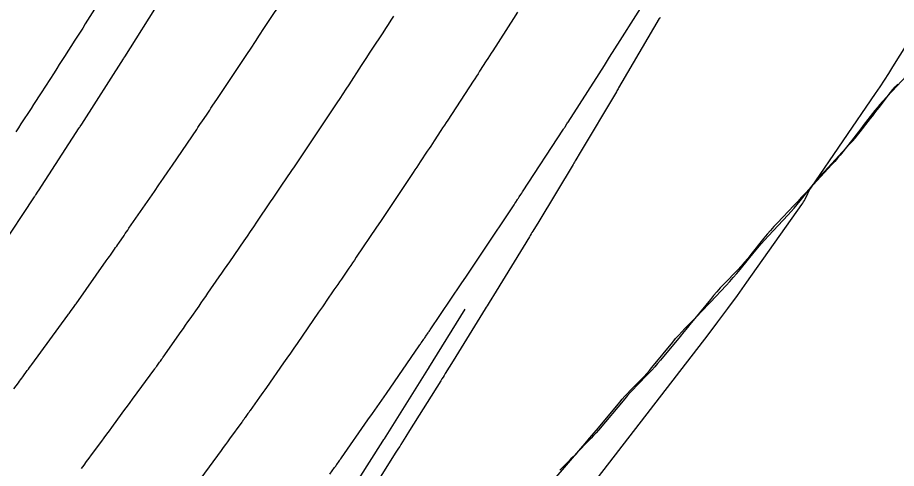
# Model space of a CAD drawing. Extents: x 1005228 to 1008882, y 1883389 to 1885754.
# Drawn here: x 1008294.8 to 1008346.5, y 1884796.3 to 1884822.7 of the extents above; entities that cross this region are included whole.
import ezdxf

# ---------------------------------------------------------------- set-up
doc = ezdxf.new("R2010")
doc.units = 0
for name, color, linetype in [('ATDIMS', 7, 'Continuous'), ('C-ANNO-NOTE', 7, 'Continuous'), ('TSOBSTACLE', 7, 'Continuous')]:
    doc.layers.add(name, color=color, linetype=linetype)

msp = doc.modelspace()

# ---------------------------------------------------------------- linework, layer by layer
at = {"layer": 'ATDIMS'}
msp.add_lwpolyline([(1008294.589, 1884800.938), (1008294.849, 1884801.288), (1008294.914, 1884801.376), (1008294.978, 1884801.463), (1008295.043, 1884801.551), (1008295.107, 1884801.639), (1008295.375, 1884802.005), (1008295.44, 1884802.096), (1008295.506, 1884802.186), (1008295.573, 1884802.276), (1008295.639, 1884802.366), (1008297.76, 1884805.261), (1008297.799, 1884805.315), (1008297.839, 1884805.369), (1008297.878, 1884805.423), (1008297.918, 1884805.478), (1008298.135, 1884805.776), (1008298.173, 1884805.83), (1008298.212, 1884805.883), (1008298.231, 1884805.91), (1008298.25, 1884805.937), (1008300.015, 1884808.445), (1008300.077, 1884808.533), (1008300.138, 1884808.62), (1008300.2, 1884808.708), (1008300.261, 1884808.796), (1008300.507, 1884809.147), (1008300.569, 1884809.234), (1008300.63, 1884809.322), (1008300.691, 1884809.41), (1008300.752, 1884809.498), (1008301.062, 1884809.948), (1008301.134, 1884810.052), (1008301.206, 1884810.157), (1008301.278, 1884810.261), (1008301.35, 1884810.365), (1008302.849, 1884812.532), (1008303.115, 1884812.918), (1008303.381, 1884813.304), (1008303.645, 1884813.691), (1008303.909, 1884814.078), (1008305.336, 1884816.177), (1008305.413, 1884816.29), (1008305.489, 1884816.403), (1008305.566, 1884816.516), (1008305.643, 1884816.629), (1008305.949, 1884817.08), (1008306.025, 1884817.193), (1008306.101, 1884817.307), (1008306.177, 1884817.42), (1008306.253, 1884817.534), (1008306.564, 1884818.001), (1008306.641, 1884818.116), (1008306.718, 1884818.232), (1008306.795, 1884818.348), (1008306.872, 1884818.463), (1008308.28, 1884820.572), (1008308.533, 1884820.953), (1008308.786, 1884821.334), (1008309.038, 1884821.716), (1008309.29, 1884822.099), (1008310.634, 1884824.149)], dxfattribs=at)
at = {"layer": 'C-ANNO-NOTE'}
msp.add_lwpolyline([(1008316.264, 1884779.336), (1008335.408, 1884804.113), (1008335.993, 1884804.877), (1008336.569, 1884805.646), (1008337.137, 1884806.422), (1008337.698, 1884807.204), (1008340.932, 1884811.761), (1008340.983, 1884811.837), (1008341.031, 1884811.914), (1008341.075, 1884811.993), (1008341.116, 1884812.074), (1008341.273, 1884812.403), (1008341.314, 1884812.485), (1008341.358, 1884812.564), (1008341.405, 1884812.642), (1008341.455, 1884812.718), (1008345.267, 1884818.288), (1008345.528, 1884818.673), (1008345.785, 1884819.061), (1008346.038, 1884819.452), (1008346.286, 1884819.845), (1008347.479, 1884821.756)], dxfattribs=at)
at = {"layer": 'TSOBSTACLE'}
for points in [[(1008313.169, 1884795.923), (1008313.443, 1884796.302), (1008313.478, 1884796.349), (1008313.512, 1884796.397), (1008313.546, 1884796.445), (1008313.58, 1884796.493), (1008313.715, 1884796.684), (1008313.748, 1884796.732), (1008313.782, 1884796.78), (1008313.816, 1884796.828), (1008313.849, 1884796.876), (1008315.411, 1884799.104), (1008315.682, 1884799.491), (1008315.952, 1884799.879), (1008316.222, 1884800.267), (1008316.491, 1884800.657), (1008318.428, 1884803.466), (1008318.461, 1884803.514), (1008318.494, 1884803.561), (1008318.526, 1884803.608), (1008318.559, 1884803.655), (1008318.691, 1884803.846), (1008318.723, 1884803.893), (1008318.755, 1884803.939), (1008318.787, 1884803.986), (1008318.818, 1884804.032), (1008318.945, 1884804.218), (1008318.977, 1884804.265), (1008319.008, 1884804.311), (1008319.04, 1884804.358), (1008319.071, 1884804.405), (1008320.895, 1884807.095), (1008321.209, 1884807.56), (1008321.521, 1884808.024), (1008321.833, 1884808.49), (1008322.144, 1884808.956), (1008324.003, 1884811.749), (1008324.054, 1884811.825), (1008324.105, 1884811.902), (1008324.208, 1884812.056), (1008324.233, 1884812.093), (1008324.258, 1884812.131), (1008324.282, 1884812.169), (1008324.307, 1884812.206), (1008324.406, 1884812.357), (1008324.456, 1884812.433), (1008324.505, 1884812.508), (1008326.915, 1884816.194), (1008326.936, 1884816.228), (1008326.958, 1884816.262), (1008326.98, 1884816.295), (1008327.002, 1884816.329), (1008327.11, 1884816.497), (1008327.153, 1884816.565), (1008327.175, 1884816.598), (1008329.002, 1884819.444), (1008329.313, 1884819.929), (1008329.623, 1884820.416), (1008329.932, 1884820.903), (1008330.24, 1884821.391), (1008332.09, 1884824.325)], [(1008293.772, 1884809.162), (1008295.793, 1884812.221), (1008295.812, 1884812.25), (1008295.832, 1884812.28), (1008295.851, 1884812.309), (1008295.87, 1884812.339), (1008296.005, 1884812.545), (1008296.024, 1884812.575), (1008298.43, 1884816.267), (1008298.454, 1884816.305), (1008298.479, 1884816.342), (1008298.575, 1884816.493), (1008301.039, 1884820.33), (1008301.055, 1884820.356), (1008301.104, 1884820.433), (1008303.211, 1884823.764)], [(1008299.463, 1884823.448), (1008298.783, 1884822.374), (1008298.631, 1884822.134), (1008298.479, 1884821.895), (1008298.326, 1884821.656), (1008298.173, 1884821.417), (1008297.56, 1884820.462), (1008297.407, 1884820.224), (1008297.254, 1884819.985), (1008297.101, 1884819.746), (1008296.947, 1884819.508), (1008296.186, 1884818.323), (1008296.039, 1884818.094), (1008295.892, 1884817.866), (1008295.744, 1884817.637), (1008295.595, 1884817.409), (1008295.001, 1884816.498), (1008294.853, 1884816.27), (1008294.704, 1884816.042)], [(1008298.563, 1884796.257), (1008298.712, 1884796.457), (1008298.861, 1884796.657), (1008299.01, 1884796.858), (1008299.159, 1884797.058), (1008299.755, 1884797.861), (1008299.904, 1884798.061), (1008300.053, 1884798.262), (1008300.2, 1884798.464), (1008300.348, 1884798.665), (1008300.961, 1884799.505), (1008301.112, 1884799.713), (1008301.264, 1884799.92), (1008301.415, 1884800.127), (1008301.567, 1884800.334), (1008302.874, 1884802.117), (1008302.902, 1884802.156), (1008302.93, 1884802.194), (1008302.958, 1884802.233), (1008302.987, 1884802.272), (1008303.113, 1884802.446), (1008303.155, 1884802.504), (1008303.198, 1884802.563), (1008303.283, 1884802.68), (1008303.304, 1884802.71), (1008303.325, 1884802.739), (1008303.346, 1884802.768), (1008303.367, 1884802.798), (1008304.423, 1884804.299), (1008304.554, 1884804.486), (1008304.686, 1884804.674), (1008304.818, 1884804.861), (1008304.949, 1884805.049), (1008305.475, 1884805.799), (1008305.607, 1884805.987), (1008305.738, 1884806.175), (1008305.868, 1884806.363), (1008305.998, 1884806.551), (1008306.661, 1884807.512), (1008306.815, 1884807.735), (1008306.969, 1884807.958), (1008307.123, 1884808.181), (1008307.277, 1884808.404), (1008308.13, 1884809.637), (1008308.318, 1884809.909), (1008308.506, 1884810.182), (1008308.692, 1884810.456), (1008308.879, 1884810.729), (1008309.683, 1884811.913), (1008309.84, 1884812.143), (1008309.996, 1884812.372), (1008310.152, 1884812.602), (1008310.307, 1884812.832), (1008310.931, 1884813.752), (1008311.086, 1884813.982), (1008311.241, 1884814.213), (1008311.396, 1884814.443), (1008311.55, 1884814.674), (1008312.183, 1884815.625), (1008312.34, 1884815.861), (1008312.497, 1884816.096), (1008312.654, 1884816.332), (1008312.811, 1884816.567), (1008313.589, 1884817.733), (1008313.766, 1884818), (1008313.943, 1884818.267), (1008314.12, 1884818.534), (1008314.296, 1884818.801), (1008315.032, 1884819.925), (1008315.19, 1884820.166), (1008315.349, 1884820.408), (1008315.507, 1884820.65), (1008315.665, 1884820.892), (1008316.297, 1884821.859), (1008316.455, 1884822.101), (1008316.612, 1884822.343), (1008316.769, 1884822.585), (1008316.926, 1884822.828)], [(1008324.201, 1884823.062), (1008323.966, 1884822.695), (1008322.747, 1884820.796), (1008322.651, 1884820.646), (1008322.555, 1884820.497), (1008322.459, 1884820.347), (1008322.363, 1884820.198), (1008321.978, 1884819.601), (1008321.882, 1884819.451), (1008321.785, 1884819.302), (1008321.688, 1884819.153), (1008321.591, 1884819.004), (1008320.102, 1884816.726), (1008320.002, 1884816.573), (1008319.902, 1884816.42), (1008319.802, 1884816.268), (1008319.702, 1884816.115), (1008319.301, 1884815.504), (1008319.201, 1884815.351), (1008319.1, 1884815.199), (1008319, 1884815.047), (1008318.898, 1884814.894), (1008318.482, 1884814.27), (1008318.378, 1884814.115), (1008318.275, 1884813.961), (1008318.172, 1884813.806), (1008318.069, 1884813.651), (1008316.847, 1884811.815), (1008316.615, 1884811.467), (1008316.381, 1884811.119), (1008316.147, 1884810.771), (1008315.913, 1884810.424), (1008314.719, 1884808.663), (1008314.611, 1884808.502), (1008314.502, 1884808.342), (1008314.393, 1884808.182), (1008314.284, 1884808.021), (1008313.849, 1884807.381), (1008313.74, 1884807.221), (1008313.63, 1884807.061), (1008313.52, 1884806.901), (1008313.41, 1884806.742), (1008312.956, 1884806.085), (1008312.844, 1884805.922), (1008312.731, 1884805.759), (1008312.619, 1884805.597), (1008312.507, 1884805.434), (1008311.245, 1884803.604), (1008311.045, 1884803.315), (1008310.845, 1884803.027), (1008310.644, 1884802.739), (1008310.443, 1884802.451), (1008309.438, 1884801.017), (1008309.336, 1884800.872), (1008309.234, 1884800.727), (1008309.132, 1884800.582), (1008309.03, 1884800.437), (1008308.483, 1884799.659), (1008308.451, 1884799.614), (1008308.418, 1884799.568), (1008308.386, 1884799.523), (1008308.353, 1884799.477), (1008308.19, 1884799.252), (1008308.157, 1884799.206), (1008308.123, 1884799.159), (1008308.055, 1884799.066), (1008308.021, 1884799.02), (1008307.988, 1884798.973), (1008307.271, 1884797.996), (1008307.146, 1884797.825), (1008307.021, 1884797.654), (1008306.896, 1884797.483), (1008306.771, 1884797.312), (1008305.589, 1884795.692)], [(1008332.589, 1884822.76), (1008332.566, 1884822.721), (1008332.544, 1884822.683), (1008330.344, 1884818.943), (1008330.149, 1884818.613), (1008330.117, 1884818.558), (1008330.085, 1884818.503), (1008330.052, 1884818.448), (1008330.019, 1884818.393), (1008327.886, 1884814.812), (1008327.639, 1884814.398), (1008327.598, 1884814.329), (1008327.557, 1884814.26), (1008327.515, 1884814.191), (1008327.474, 1884814.122), (1008325.449, 1884810.77), (1008325.103, 1884810.196), (1008325.054, 1884810.114), (1008325.004, 1884810.032), (1008324.954, 1884809.95), (1008324.904, 1884809.869), (1008322.945, 1884806.665), (1008322.543, 1884806.007), (1008322.485, 1884805.913), (1008322.427, 1884805.819), (1008322.369, 1884805.725), (1008322.311, 1884805.632), (1008320.415, 1884802.57), (1008319.958, 1884801.832), (1008319.892, 1884801.726), (1008319.827, 1884801.621), (1008319.761, 1884801.516), (1008319.695, 1884801.411), (1008317.857, 1884798.481), (1008317.638, 1884798.133), (1008317.348, 1884797.67), (1008317.275, 1884797.554), (1008317.202, 1884797.438), (1008317.129, 1884797.323), (1008317.056, 1884797.207), (1008316.034, 1884795.595)], [(1008347.353, 1884819.624), (1008345.673, 1884817.811), (1008345.521, 1884817.643), (1008345.373, 1884817.471), (1008345.229, 1884817.296), (1008345.09, 1884817.118), (1008344.539, 1884816.398), (1008344.4, 1884816.218), (1008344.262, 1884816.039), (1008344.122, 1884815.86), (1008343.983, 1884815.682), (1008343.339, 1884814.864), (1008343.183, 1884814.67), (1008343.023, 1884814.48), (1008342.86, 1884814.292), (1008342.692, 1884814.108), (1008341.37, 1884812.681), (1008341.143, 1884812.436), (1008340.914, 1884812.192), (1008340.685, 1884811.949), (1008340.455, 1884811.706), (1008339.491, 1884810.692), (1008339.285, 1884810.47), (1008339.083, 1884810.244), (1008338.887, 1884810.013), (1008338.696, 1884809.779), (1008337.934, 1884808.82), (1008337.747, 1884808.591), (1008337.554, 1884808.366), (1008337.357, 1884808.146), (1008337.154, 1884807.93), (1008336.332, 1884807.077), (1008336.129, 1884806.862), (1008335.931, 1884806.642), (1008335.737, 1884806.418), (1008335.549, 1884806.19), (1008334.637, 1884805.066), (1008334.423, 1884804.802), (1008334.207, 1884804.539), (1008333.991, 1884804.277), (1008333.774, 1884804.015), (1008332.614, 1884802.621), (1008332.447, 1884802.424), (1008332.276, 1884802.23), (1008332.102, 1884802.039), (1008331.924, 1884801.851), (1008331.206, 1884801.106), (1008331.028, 1884800.918), (1008330.853, 1884800.728), (1008330.681, 1884800.535), (1008330.513, 1884800.339), (1008328.966, 1884798.512), (1008328.825, 1884798.349), (1008328.681, 1884798.188), (1008328.534, 1884798.029), (1008328.385, 1884797.873), (1008327.737, 1884797.209), (1008327.607, 1884797.077), (1008327.477, 1884796.945), (1008327.347, 1884796.814), (1008327.216, 1884796.683), (1008326.693, 1884796.159)], [(1008326.364, 1884795.601), (1008327.926, 1884797.423), (1008328.187, 1884797.729), (1008328.447, 1884798.036), (1008328.707, 1884798.343), (1008328.965, 1884798.651), (1008330.215, 1884800.147), (1008330.366, 1884800.323), (1008330.52, 1884800.497), (1008330.678, 1884800.667), (1008330.839, 1884800.834), (1008331.49, 1884801.496), (1008331.651, 1884801.664), (1008331.808, 1884801.834), (1008331.961, 1884802.009), (1008332.111, 1884802.186), (1008333.332, 1884803.674), (1008333.505, 1884803.881), (1008333.683, 1884804.083), (1008333.864, 1884804.282), (1008334.05, 1884804.477), (1008334.801, 1884805.25), (1008334.988, 1884805.443), (1008335.175, 1884805.637), (1008335.361, 1884805.832), (1008335.547, 1884806.027), (1008336.472, 1884807.003), (1008336.686, 1884807.233), (1008336.895, 1884807.467), (1008337.1, 1884807.705), (1008337.3, 1884807.946), (1008338.124, 1884808.959), (1008338.329, 1884809.208), (1008338.539, 1884809.452), (1008338.753, 1884809.693), (1008338.971, 1884809.93), (1008340.102, 1884811.14), (1008340.291, 1884811.346), (1008340.476, 1884811.556), (1008340.657, 1884811.769), (1008340.833, 1884811.986), (1008341.531, 1884812.86), (1008341.708, 1884813.077), (1008341.888, 1884813.291), (1008342.072, 1884813.501), (1008342.259, 1884813.708), (1008343.739, 1884815.312), (1008343.898, 1884815.487), (1008344.053, 1884815.665), (1008344.204, 1884815.847), (1008344.352, 1884816.032), (1008344.961, 1884816.809), (1008345.093, 1884816.979), (1008345.225, 1884817.15), (1008345.357, 1884817.32), (1008345.487, 1884817.492), (1008346.009, 1884818.177), (1008346.142, 1884818.347), (1008346.278, 1884818.514), (1008346.418, 1884818.677), (1008346.563, 1884818.837)], [(1008314.855, 1884795.603), (1008316.29, 1884797.867), (1008316.341, 1884797.948), (1008316.362, 1884797.98), (1008316.372, 1884797.996), (1008318.923, 1884802.061), (1008318.965, 1884802.129), (1008318.982, 1884802.156), (1008318.991, 1884802.17), (1008321.122, 1884805.611)]]:
    msp.add_lwpolyline(points, dxfattribs=at)

doc.saveas('drawing.dxf')
